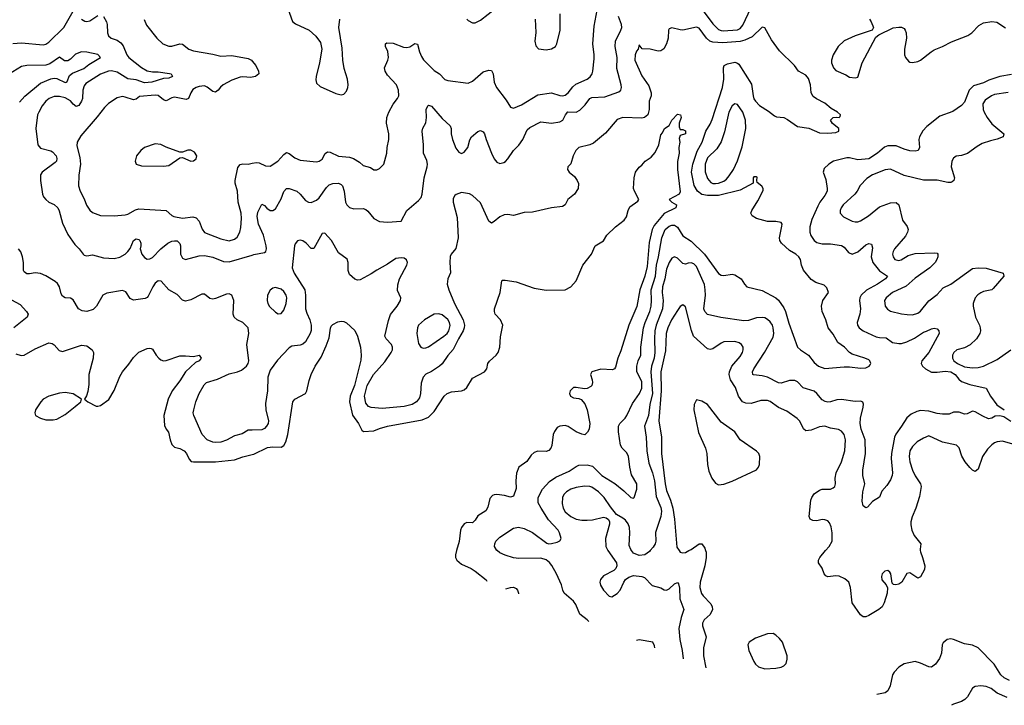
# Model space of a CAD drawing. Header units: inches. Extents: x 1649636 to 1815363, y 506543 to 641975.
# Tile 468 of 656: x 1768298 to 1775502, y 518868 to 523886. Entities that reach past the tile are written whole.
import ezdxf

# ---------------------------------------------------------------- set-up
doc = ezdxf.new("R2010")
doc.units = ezdxf.units.IN
doc.header["$MEASUREMENT"] = 0
for name, color, linetype in [('B7562', 7, 'Continuous'), ('B7571', 7, 'Continuous'), ('B7572', 7, 'Continuous')]:
    doc.layers.add(name, color=color, linetype=linetype)

msp = doc.modelspace()

# ---------------------------------------------------------------- linework, layer by layer
at = {"layer": 'B7562', "color": 5}
for points, elevation in [([(1768248.8, 523711.2), (1768310, 523717.6), (1768470, 523701.2), (1768490, 523706.4), (1768510, 523720.7), (1768620.2, 523830), (1768690, 523947.7)], 460), ([(1768910.1, 523910.1), (1768933.3, 523870), (1768938.3, 523850), (1768939.7, 523790), (1768947, 523767), (1768968.2, 523750), (1769010, 523737.1), (1769037, 523717), (1769054.3, 523694.3), (1769082.7, 523630), (1769097.5, 523610), (1769190, 523535.8), (1769230, 523512.5), (1769270, 523504.4), (1769310, 523505.5), (1769393.2, 523493.2), (1769405.5, 523490), (1769416.4, 523470), (1769390, 523458.2), (1769350, 523456.1), (1769264.4, 523430), (1769210, 523425.1), (1769150, 523445.4), (1769090, 523453), (1769010, 523501.5), (1768970, 523511.4), (1768948.2, 523510), (1768890, 523486.6), (1768781.5, 523418.5), (1768770, 523402.9), (1768759.3, 523370), (1768758.3, 523310), (1768750.9, 523289.1), (1768730, 523257.6), (1768710, 523250.9), (1768690, 523267.4), (1768670, 523292.7), (1768630, 523314.6), (1768590, 523323.1), (1768550, 523323.1), (1768513, 523310), (1768488.8, 523290), (1768463.1, 523256.9), (1768438, 523210), (1768428.8, 523188.8), (1768415.3, 523090), (1768431.4, 522970), (1768450, 522945.2), (1768525.5, 522925.5), (1768538.5, 522918.5), (1768563.5, 522890), (1768570.2, 522870), (1768566.2, 522850), (1768558.5, 522841.5), (1768461.7, 522770), (1768450.3, 522750), (1768448.9, 522710), (1768463.7, 522610), (1768472, 522590), (1768488.2, 522570), (1768511.9, 522551.9), (1768550, 522533.6), (1768575.8, 522510), (1768587.1, 522487.1), (1768610, 522396.3), (1768650, 522314), (1768700.3, 522240.3), (1768734, 522210), (1768762.8, 522170), (1768770, 522162.8), (1768790, 522157.3), (1768830, 522166), (1768910, 522143.7), (1768990, 522139.5), (1769030, 522147.8), (1769070, 522169), (1769089.7, 522190), (1769107.3, 522212.7), (1769130, 522270.4), (1769150, 522283.1), (1769170, 522276.4), (1769175.8, 522270), (1769184.4, 522250), (1769184.9, 522230), (1769179.1, 522210), (1769192.4, 522170), (1769210, 522146), (1769230, 522133.7), (1769250, 522135.3), (1769270, 522146.2), (1769330, 522209.3), (1769381, 522250), (1769410, 522264.3), (1769430, 522268.4), (1769450, 522266.7), (1769469.3, 522249.3), (1769475.4, 522230), (1769475.2, 522170), (1769490, 522141.7), (1769510, 522130.3), (1769610, 522157.1), (1769650, 522160.8), (1769710, 522148.7), (1769790, 522115.4), (1769830, 522114), (1770000, 522163.6)], 460), ([(1768750.7, 523890.7), (1768774.3, 523874.3), (1768790, 523872.7), (1768810, 523877.6), (1768870, 523916.1)], 460), ([(1769207.7, 523887.7), (1769226.6, 523846.6), (1769301.6, 523750), (1769345.5, 523710), (1769390, 523692.7), (1769410, 523692.7), (1769470.2, 523710.2), (1769490, 523706.5), (1769535.8, 523670), (1769570, 523657.7), (1769710, 523633.8), (1769770, 523618.6), (1769850, 523624.7), (1769970, 523603.2), (1769994.6, 523590), (1770000, 523582.8)], 480), ([(1768296.5, 523283.5), (1768334.5, 523325.5), (1768450, 523421.9), (1768525.5, 523454.5), (1768550, 523458.5), (1768570, 523455), (1768630, 523427.5), (1768638.4, 523430), (1768645.3, 523434.7), (1768663, 523477), (1768683.9, 523496.1), (1768767.1, 523530), (1768802.7, 523557.3), (1768888.4, 523610), (1768868.9, 523631.1), (1768790, 523648.9), (1768750, 523651), (1768705.6, 523634.4), (1768670, 523598.3), (1768650, 523584.5), (1768624.5, 523584.5), (1768590, 523612.4), (1768517.3, 523562.7), (1768490, 523552.3), (1768350, 523550.7), (1768310, 523543.3), (1768150, 523446.2)], 440), ([(1770000, 523464.9), (1769990, 523462.5), (1769930, 523467.2), (1769910, 523464.7), (1769850, 523444.7), (1769787.6, 523410), (1769766.8, 523393.2), (1769750, 523369.7), (1769730, 523356.4), (1769710, 523361.6), (1769670, 523393.6), (1769650, 523402.5), (1769610, 523397.8), (1769588.7, 523390), (1769565.6, 523374.4), (1769549.4, 523350), (1769533.6, 523310), (1769516.7, 523303.3), (1769430, 523319.9), (1769410, 523314.9), (1769370, 523293.5), (1769350, 523298.7), (1769312, 523332), (1769290, 523335), (1769175.2, 523324.8), (1769150, 523305), (1769130, 523299.1), (1769070, 523320.3), (1769050, 523323.1), (1769010, 523313.7), (1768948.1, 523271.9), (1768917.3, 523242.7), (1768865.8, 523174.2), (1768745, 523035), (1768718, 522990), (1768717, 522963), (1768736.7, 522876.7), (1768741.6, 522830), (1768731.4, 522748.6), (1768728.9, 522670), (1768740.8, 522630), (1768770, 522574.9), (1768787.6, 522527.6), (1768810, 522491.8), (1768830, 522475.3), (1768890, 522452.4), (1768990, 522450.3), (1769070, 522457), (1769090, 522462.6), (1769146.2, 522493.8), (1769170, 522501.1), (1769370, 522490.2), (1769410, 522452.7), (1769425.5, 522445.5), (1769490, 522432.4), (1769564.1, 522444.1), (1769590, 522436.9), (1769610, 522411.8), (1769632.3, 522352.3), (1769650, 522329.2), (1769770, 522281.7), (1769830, 522268.5), (1769870, 522279.2), (1769890, 522294.6), (1769909, 522330), (1769915.6, 522364.4), (1769920.9, 522430), (1769918.9, 522470), (1769896.1, 522550), (1769892, 522632), (1769874.4, 522690), (1769873.2, 522710), (1769895, 522805), (1769910, 522827.2), (1769930, 522831.5), (1769970, 522829.1), (1770000, 522835.3)], 480), ([(1770000, 520882.8), (1769970, 520882), (1769925.2, 520854.8), (1769870, 520841), (1769810, 520809.4), (1769770, 520794.8), (1769730, 520790.9), (1769710, 520793.7), (1769670, 520811.7), (1769633.1, 520850), (1769572.1, 520990), (1769568.1, 521010), (1769572, 521030), (1769587.6, 521090), (1769610.7, 521149.3), (1769646.8, 521213.2), (1769664.9, 521230), (1769745.6, 521254.4), (1769830, 521294.8), (1769891.4, 521308.6), (1769920, 521320), (1769958, 521350), (1769970.4, 521370), (1769974.4, 521390), (1769960.2, 521510), (1769974.4, 521590), (1769970.5, 521630), (1769930.7, 521670), (1769889.1, 521689.1), (1769867.2, 521710), (1769860.9, 521730), (1769863.6, 521830), (1769851.1, 521871.1), (1769830, 521880.3), (1769810, 521877.8), (1769730, 521844.6), (1769710, 521840.4), (1769690, 521845.5), (1769650, 521878), (1769630, 521877.1), (1769550, 521834.9), (1769510, 521824.9), (1769490, 521833.4), (1769450, 521874.9), (1769389.3, 521909.3), (1769333.6, 521973.6), (1769310, 521974.9), (1769290, 521958.7), (1769271, 521930), (1769237.7, 521862.3), (1769230, 521852.2), (1769214.8, 521845.2), (1769130, 521834.4), (1769106.5, 521846.5), (1769075.3, 521895.3), (1769050, 521903.1), (1768935.8, 521884.2), (1768906.9, 521870), (1768860.8, 521790), (1768834.9, 521765.1), (1768790, 521749.3), (1768755.3, 521755.3), (1768728.5, 521770), (1768690, 521836.4), (1768670, 521847), (1768630, 521850.4), (1768610, 521862), (1768600.2, 521880.2), (1768590.2, 521930.2), (1768575, 521955), (1768557, 521970), (1768490, 522012.3), (1768450, 522029.1), (1768410, 522032.9), (1768370, 522025.5), (1768350, 522026.7), (1768330, 522040.7), (1768324.9, 522050), (1768324.6, 522110), (1768318.5, 522150), (1768306.5, 522186.5), (1768288.4, 522208.4)], 440), ([(1768145.1, 521885.1), (1768300.9, 521800.9), (1768348, 521750), (1768359.3, 521730), (1768352.2, 521710), (1768253.7, 521630)], 420), ([(1768270, 521440.4), (1768307.4, 521427.4), (1768330, 521431.7), (1768410, 521476.2), (1768510, 521520.4), (1768536.4, 521516.4), (1768550, 521506.8), (1768585.5, 521465.5), (1768610, 521457.1), (1768750, 521504.9), (1768790, 521499.3), (1768827.7, 521470), (1768837.6, 521450), (1768835.6, 521410), (1768804.4, 521290), (1768804.2, 521215.8), (1768795.3, 521164.7), (1768785.8, 521134.2), (1768771.3, 521110), (1768796, 521090), (1768858, 521058), (1768870, 521056.5), (1768890, 521063.6), (1768950, 521106.7), (1768990, 521171.8), (1769030, 521274.4), (1769050, 521308.5), (1769096.1, 521363.9), (1769130, 521414.9), (1769170, 521452), (1769230, 521479.3), (1769250, 521483), (1769259.9, 521479.9), (1769270, 521474.8), (1769296.4, 521430), (1769314.9, 521410), (1769330, 521397.6), (1769350, 521390.3), (1769370, 521391.8), (1769470, 521424.9), (1769510, 521427.2), (1769570, 521422), (1769612, 521430), (1769626, 521410), (1769610.7, 521390), (1769583.1, 521376.9), (1769510, 521308.4), (1769470, 521244), (1769413.6, 521170), (1769385.2, 521110), (1769353.2, 520990), (1769356.3, 520916.3), (1769368.4, 520890), (1769387.2, 520867.2), (1769397.6, 520810), (1769410, 520777.3), (1769430, 520757.6), (1769470, 520747.2), (1769501.6, 520730), (1769518.7, 520710), (1769537.1, 520670), (1769553.5, 520653.5), (1769570.3, 520650.3), (1769730, 520651), (1769870, 520665.4), (1769930, 520686.5), (1770000, 520703.2)], 420)]:
    msp.add_lwpolyline(points, dxfattribs=dict(at, elevation=elevation))
for points, elevation in [([(1769290, 522978.2), (1769210.5, 522950), (1769183.1, 522930), (1769153.4, 522890), (1769142, 522850), (1769150, 522828.2), (1769190, 522816.5), (1769350, 522813.2), (1769390, 522819.7), (1769470, 522876), (1769490, 522878.8), (1769550, 522850.4), (1769570, 522854.4), (1769590, 522868.4), (1769592.8, 522890), (1769575.9, 522915.9), (1769550, 522931.3), (1769528.6, 522931.4), (1769490, 522917.2), (1769470, 522916), (1769370, 522953.3), (1769330, 522972.8)], 520), ([(1768630, 521157.5), (1768590, 521153.7), (1768510, 521131.8), (1768470.3, 521110), (1768451.3, 521090), (1768414.6, 521030), (1768407.6, 521010), (1768413.4, 520990), (1768450.8, 520970), (1768490, 520957.4), (1768543, 520957), (1768570, 520962.4), (1768630, 520996.4), (1768704.6, 521055.4), (1768744, 521090), (1768749, 521110), (1768688, 521148)], 420)]:
    msp.add_lwpolyline(points, close=True, dxfattribs=dict(at, elevation=elevation))
at = {"layer": 'B7571', "color": 5}
for points, elevation in [([(1771493.8, 520000), (1771485.5, 519970), (1771485.9, 519950), (1771495.6, 519930), (1771530, 519901.4), (1771601.6, 519870), (1771630, 519850.3), (1771710, 519785.4), (1771716, 519776.6)], 420), ([(1772461.8, 519481.2), (1772450, 519493.6), (1772396.1, 519536.1), (1772366.4, 519606.4), (1772350.3, 519630), (1772281.6, 519690), (1772271.9, 519710), (1772262, 519750), (1772224.6, 519830), (1772192.5, 519892.5), (1772174.2, 519914.2), (1772150, 519931.7), (1772110, 519944.4), (1771950, 519942.8), (1771910, 519947.8), (1771850, 519966.2), (1771810, 519983.6), (1771790.4, 520000)], 440), ([(1772601.4, 520000), (1772664, 519910), (1772667.3, 519890), (1772658.8, 519870), (1772645.2, 519854.8), (1772570, 519815.1), (1772548.4, 519790), (1772543.8, 519770), (1772548.6, 519748.6), (1772570, 519710.8), (1772610, 519666.8), (1772630, 519662), (1772670, 519686), (1772691.8, 519710), (1772718, 519770), (1772731.5, 519788.5), (1772754, 519806), (1772790, 519817.3), (1772850, 519810.7), (1772870, 519803), (1772925.3, 519745.3), (1772988.8, 519728.8), (1773013.7, 519713.7), (1773030, 519711.8), (1773050, 519721.5), (1773090, 519757.4), (1773110, 519768), (1773118, 519758), (1773124.6, 519724.6), (1773128.6, 519648.6), (1773156.9, 519570), (1773137.6, 519510), (1773119.8, 519430), (1773127.2, 519350), (1773145.4, 519270), (1773153.4, 519207.2)], 460), ([(1772911.1, 520000), (1772905.9, 519994.1), (1772871.4, 519968.6), (1772830, 519965.4), (1772790, 519982), (1772775.4, 520000)], 460), ([(1773123.1, 520000), (1773129.5, 519989.5), (1773150, 519983.2), (1773170, 519987.5), (1773193, 520000)], 480), ([(1773316.4, 520000), (1773319.8, 519990), (1773320.6, 519950), (1773310.1, 519890), (1773276.8, 519770), (1773274, 519730), (1773287.4, 519687.4), (1773298.4, 519670), (1773354.4, 519610), (1773364.6, 519590), (1773366.8, 519570), (1773350, 519532.5), (1773305.8, 519494.2), (1773294.3, 519470), (1773294.6, 519450), (1773320.5, 519370), (1773302.2, 519290), (1773301.7, 519230), (1773318.5, 519141.8)], 480), ([(1774887.2, 520000), (1774888.3, 519991.7), (1774904.6, 519950), (1774920.2, 519890), (1774917.8, 519862.2), (1774890, 519809.4), (1774870, 519799.6), (1774810, 519837.6), (1774790, 519832.7), (1774751.3, 519768.7), (1774730, 519755.6), (1774709.6, 519749.6), (1774692.1, 519752.1), (1774681.6, 519761.6), (1774671.3, 519830), (1774663.8, 519843.8), (1774650, 519854), (1774628.5, 519850), (1774608, 519830), (1774602.8, 519810), (1774606.5, 519786.5), (1774637.3, 519750), (1774648.2, 519728.2), (1774644.9, 519690), (1774622.9, 519617.1), (1774607.7, 519590), (1774584, 519570), (1774510, 519524.5), (1774490, 519516.2), (1774470, 519514.5), (1774450, 519529.4), (1774390, 519617.2), (1774375.8, 519730), (1774364.5, 519770), (1774334.9, 519794.9), (1774294, 519814), (1774270, 519816.9), (1774210, 519809.6), (1774196.3, 519816.3), (1774184.7, 519830), (1774170, 519872.7), (1774142.9, 519910), (1774141.6, 519930), (1774151.5, 519950), (1774194.5, 520000)], 480), ([(1771855.7, 519721.3), (1771890, 519730.3), (1771911.7, 519731.7), (1771930, 519724), (1771940.5, 519710), (1771946.4, 519690), (1771946.8, 519685.2)], 420), ([(1772945.7, 519289.5), (1772943.8, 519303.8), (1772930.8, 519330), (1772830, 519348.2), (1772811.5, 519342.7)], 440), ([(1775539.5, 519050), (1775501.1, 519070), (1775478, 519090), (1775428.2, 519168.2), (1775310, 519288.7), (1775270, 519308.9), (1775210, 519318.5), (1775130, 519350.8), (1775110, 519353.5), (1775084, 519350), (1775055.4, 519324.6), (1775047.2, 519310), (1775041.7, 519250), (1775027.6, 519210), (1774999.5, 519170), (1774970, 519148.2), (1774950, 519149.7), (1774890, 519176.4), (1774850, 519188), (1774770, 519171.2), (1774730, 519147.3), (1774696.4, 519110), (1774684.6, 519090), (1774667.6, 519010), (1774650, 518974), (1774630, 518960.5), (1774570, 518946.6), (1774569.1, 518946.2)], 520), ([(1775524.3, 518924.3), (1775450, 518956.8), (1775405.1, 518990), (1775370, 519006), (1775330.3, 519009.7), (1775290, 519006.3), (1775270, 518993.6), (1775234, 518930), (1775212.2, 518910), (1775190, 518895.4), (1775130, 518876.3), (1775115.3, 518868.1)], 540)]:
    msp.add_lwpolyline(points, dxfattribs=dict(at, elevation=elevation))
at = {"layer": 'B7571', "color": 5, "elevation": 520}
msp.add_lwpolyline([(1773810, 519393.3), (1773770, 519392.3), (1773681, 519359), (1773636.4, 519330), (1773625.7, 519310), (1773633.7, 519270), (1773670, 519187.7), (1773681.3, 519170), (1773703.8, 519150), (1773750, 519135.6), (1773830, 519140.2), (1773870, 519147.2), (1773890, 519156.5), (1773905.5, 519174.5), (1773914.1, 519205.9), (1773912.5, 519230), (1773878.4, 519330), (1773857.4, 519357.4), (1773830, 519382)], close=True, dxfattribs=at)
at = {"layer": 'B7572', "color": 5}
for points, elevation in [([(1770250, 523995.5), (1770293.8, 523873.8), (1770315.3, 523855.3), (1770417, 523810), (1770465.4, 523765.4), (1770499.3, 523719.3), (1770509.2, 523670), (1770492.6, 523570), (1770466.2, 523470), (1770465, 523445), (1770470, 523422), (1770496.4, 523396.4), (1770610, 523346), (1770650, 523335.8), (1770670, 523340.9), (1770690, 523363.1), (1770699.8, 523390), (1770701.2, 523410), (1770697.2, 523450), (1770671.9, 523530), (1770662.2, 523590), (1770657.5, 523677.5), (1770633.6, 523830), (1770639.8, 523890)], 520), ([(1770000, 522835.3), (1770030, 522841.5), (1770050, 522838.3), (1770096.3, 522816.3), (1770130, 522814.6), (1770186.6, 522850), (1770230, 522898.7), (1770250, 522913.1), (1770270, 522907.4), (1770310, 522875.3), (1770350, 522856.9), (1770470, 522844.7), (1770490, 522850.2), (1770510, 522866), (1770533.9, 522906.1), (1770550, 522919), (1770570, 522916.5), (1770630, 522886.7), (1770710, 522879.7), (1770740.5, 522870), (1770783.9, 522843.9), (1770810, 522819.1), (1770865.1, 522805.1), (1770890, 522787.7), (1770910, 522786.4), (1770930, 522796.4), (1770962, 522830), (1770984.7, 522910), (1770986.6, 522950), (1770999.7, 523010), (1770998, 523050), (1770982, 523130), (1770985.3, 523170), (1770999.8, 523210), (1771030, 523268.2), (1771062.9, 523310), (1771072.4, 523330), (1771068.5, 523371.5), (1771055.4, 523410), (1770990, 523480.4), (1770970.8, 523510), (1770967.3, 523532.7), (1770991.7, 523590), (1770995.9, 523610), (1770992.4, 523652.4), (1770974.7, 523690), (1770975.1, 523710), (1770984.1, 523715.9), (1771030, 523714), (1771105.3, 523685.3), (1771130, 523682.8), (1771153, 523687), (1771190, 523711.6), (1771207.7, 523707.7), (1771222.8, 523650), (1771236.7, 523616.7), (1771252.7, 523592.7), (1771330, 523513.7), (1771368.8, 523488.8), (1771409, 523449), (1771430, 523440.3), (1771578.9, 523421.1), (1771610, 523436), (1771690, 523503.7), (1771730, 523518), (1771750, 523514.4), (1771763.1, 523490), (1771770.2, 523430), (1771787.3, 523390), (1771857.7, 523297.7), (1771890, 523245.7), (1771910, 523238), (1771970, 523264.1), (1772090, 523335.2), (1772190, 523352), (1772250, 523332.5), (1772270, 523329.5), (1772290, 523335), (1772311.9, 523350), (1772345.8, 523394.2), (1772366.6, 523413.4), (1772449, 523451), (1772472.7, 523467.3), (1772486.9, 523490), (1772491.6, 523508.4), (1772501.2, 523598.8), (1772502, 523630), (1772492.2, 523710), (1772502.3, 523837.7), (1772524.1, 523955.9)], 480), ([(1770000, 522163.6), (1770010, 522166.5), (1770090, 522181.6), (1770098.4, 522190), (1770104.2, 522210), (1770101.7, 522230), (1770081.3, 522310), (1770044.3, 522390), (1770034.7, 522445.3), (1770041.3, 522478.7), (1770070, 522536.3), (1770090, 522525.5), (1770106.2, 522506.2), (1770130, 522488.9), (1770150, 522490.3), (1770170, 522502.4), (1770210, 522575.8), (1770230.7, 522629.3), (1770250, 522651.8), (1770270, 522651.6), (1770325.5, 522630), (1770350.4, 522610), (1770390, 522563), (1770410, 522550.4), (1770430, 522548.7), (1770470, 522565.8), (1770490, 522581.3), (1770542.2, 522657.8), (1770562.4, 522677.6), (1770590, 522688.1), (1770630, 522689.2), (1770650, 522680.8), (1770659.2, 522670), (1770671.8, 522630), (1770682.8, 522550), (1770691.4, 522531.4), (1770710, 522512.7), (1770742.9, 522502.9), (1770810, 522503.7), (1770830, 522496.4), (1770844.9, 522484.9), (1770890, 522430.6), (1770930, 522408.7), (1770990, 522403.8), (1771089.4, 522410.6), (1771130, 522490.7), (1771216.8, 522563.2), (1771234.5, 522585.5), (1771243, 522610), (1771257.3, 522730), (1771279.8, 522810), (1771280.6, 522830), (1771275.9, 522855.9), (1771251.8, 522910), (1771251.9, 522970), (1771242.7, 523070), (1771247.9, 523092.1), (1771269.7, 523130.3), (1771274.3, 523170), (1771271.5, 523230), (1771283.5, 523256.5), (1771290, 523260.5), (1771310, 523252.4), (1771390, 523163.7), (1771447.7, 523110), (1771454, 523090), (1771454.9, 523050), (1771463.8, 523010), (1771490, 522947), (1771510, 522916.4), (1771530, 522907), (1771550, 522915.8), (1771576.8, 522950), (1771591.9, 523008.1), (1771604.7, 523030), (1771650, 523068.5), (1771670, 523074.4), (1771690, 523064.9), (1771699.5, 523050), (1771710.3, 523010), (1771748.9, 522910), (1771770, 522867.7), (1771790, 522843.8), (1771810, 522834.9), (1771839.4, 522840.6), (1771852.2, 522847.8), (1771870, 522867.7), (1771910.7, 522929.3), (1771951.1, 522968.9), (1771978.2, 523010), (1772010, 523079.3), (1772030, 523097.6), (1772110, 523138.9), (1772190, 523129.2), (1772250, 523139.7), (1772270.9, 523150), (1772291.8, 523190), (1772309.3, 523210.7), (1772369.9, 523210.1), (1772397, 523223), (1772436.2, 523263.8), (1772470, 523308.7), (1772483.6, 523316.4), (1772578.9, 523321.1), (1772680.8, 523359.2), (1772697, 523370), (1772702.4, 523390), (1772699.7, 523410), (1772667.4, 523530), (1772669.8, 523610), (1772653.9, 523690), (1772657.3, 523730), (1772697.3, 523810), (1772702.9, 523830), (1772702.4, 523850), (1772679.9, 523910)], 460), ([(1771570.3, 523890), (1771579.6, 523879.6), (1771610, 523862.2), (1771630, 523862.2), (1771670, 523883.9), (1771780.9, 523970)], 520), ([(1772070.2, 523890), (1772073.6, 523793.6), (1772067.5, 523730), (1772074.1, 523694.1), (1772093.4, 523673.4), (1772150, 523665.3), (1772190, 523672.6), (1772218.2, 523690), (1772228.9, 523710), (1772253.6, 523810), (1772252.9, 523930)], 520), ([(1773299.8, 523950), (1773370, 523855.9), (1773410, 523815), (1773430, 523806.3), (1773445.5, 523805.5), (1773550, 523812.7), (1773570, 523822.7), (1773590, 523846), (1773648.5, 523970)], 460), ([(1774514.9, 523890), (1774528.4, 523870), (1774545.5, 523830), (1774536, 523810), (1774410, 523769.1), (1774330, 523732.1), (1774285.4, 523690), (1774249.3, 523630), (1774238.9, 523590), (1774238.7, 523570), (1774253.5, 523533.5), (1774270, 523514), (1774342.8, 523482.8), (1774370, 523464.7), (1774410, 523461), (1774430, 523466), (1774462.2, 523570), (1774561.5, 523758.5), (1774584.4, 523775.6), (1774690, 523826.4), (1774730, 523832.7), (1774750.4, 523830.4), (1774770, 523821), (1774777.3, 523810), (1774784.9, 523790), (1774786, 523750), (1774772.4, 523670), (1774773, 523630), (1774779.1, 523610), (1774801.7, 523581.7), (1774810, 523575.5), (1774830, 523573.7), (1774870, 523581.3), (1774890, 523590.3), (1774967.8, 523652.2), (1774990, 523665), (1775050, 523689.2), (1775116.8, 523723.2), (1775236.2, 523770), (1775265.6, 523790), (1775316.2, 523843.8), (1775350, 523863.8), (1775410, 523873.4), (1775448.3, 523868.3), (1775510, 523826.8)], 460), ([(1771790.4, 520000), (1771790, 520000.3), (1771772.9, 520030), (1771775.3, 520050), (1771782.8, 520070), (1771810, 520098.8), (1771910, 520165.4), (1771946.9, 520173.1), (1771990, 520162), (1772050, 520132.8), (1772154, 520054), (1772170, 520049.7), (1772190, 520052), (1772230, 520061.5), (1772249.1, 520070.9), (1772259.5, 520090), (1772248.1, 520130), (1772236.9, 520150), (1772166, 520226), (1772112.6, 520310), (1772092.4, 520350), (1772091.8, 520390), (1772124.1, 520450), (1772174.2, 520505.8), (1772221.4, 520538.6), (1772318.5, 520581.5), (1772370, 520616.1), (1772390, 520624.6), (1772450, 520628.4), (1772490, 520617.3), (1772556.5, 520550), (1772652.1, 520492.1), (1772718.3, 520438.3), (1772770, 520388.3), (1772790, 520385.1), (1772794.9, 520390), (1772813.4, 520450), (1772812.2, 520490), (1772775.3, 520555.3), (1772762.3, 520610), (1772752.5, 520692.5), (1772737.3, 520717.3), (1772704.9, 520750), (1772693.1, 520773.1), (1772678.2, 520870), (1772680.2, 520910), (1772690, 520931.5), (1772727.2, 520970), (1772740.3, 520990), (1772782.7, 521077.3), (1772834, 521150), (1772849, 521190), (1772850, 521238), (1772814.4, 521310), (1772813.5, 521350), (1772824.1, 521390), (1772841.9, 521430), (1772843.9, 521490), (1772861.9, 521630), (1772873.4, 521670), (1772907.5, 521750), (1772918.1, 521790), (1772921.6, 521830), (1772918.3, 521910), (1772950.1, 522009.9), (1772957.2, 522090), (1772972.3, 522150), (1772995.4, 522290), (1773021.1, 522350), (1773050, 522375.7), (1773070, 522383), (1773090, 522382.4), (1773110, 522367), (1773150, 522303.5), (1773210, 522264.6), (1773309.2, 522169.2), (1773410, 522028.2), (1773430, 522015.8), (1773450, 522014.3), (1773510, 522023.6), (1773530, 522019.6), (1773577, 521990), (1773600.9, 521950), (1773619.3, 521930), (1773730, 521903.8), (1773830, 521849.9), (1773850, 521833.2), (1773890, 521777.1), (1773902.4, 521750), (1773925.4, 521665.4), (1773989.3, 521489.3), (1774009.8, 521469.8), (1774069.7, 521430), (1774110, 521378), (1774142.4, 521350), (1774190, 521332.6), (1774330, 521345.1), (1774370, 521345.1), (1774450, 521335.6), (1774490, 521338.7), (1774514, 521350), (1774519.9, 521360.1), (1774524.9, 521370), (1774518, 521390), (1774510, 521395.8), (1774482.8, 521410), (1774390, 521438), (1774369.2, 521449.2), (1774333.7, 521490), (1774284.8, 521524.8), (1774250, 521584.9), (1774213.8, 521630), (1774195.5, 521690), (1774169.2, 521750), (1774163.5, 521790), (1774175, 521830), (1774216, 521890), (1774203.4, 521923.4), (1774183.7, 521943.7), (1774122, 521962), (1774090, 521983.9), (1774033.2, 522053.2), (1774018.8, 522090), (1774011.6, 522130), (1773999.5, 522150), (1773977.1, 522170), (1773930, 522197.3), (1773872.9, 522250), (1773860.3, 522270), (1773858, 522290), (1773874.7, 522374.7), (1773875.8, 522390), (1773870, 522400.7), (1773830.3, 522410.3), (1773769.7, 522410.3), (1773690, 522431.6), (1773656.4, 522450), (1773647.9, 522470), (1773654.3, 522490), (1773699.6, 522560.4), (1773737, 522637), (1773738.7, 522650), (1773729, 522669), (1773694, 522694), (1773690.7, 522710), (1773694, 522734), (1773690, 522737.3), (1773670, 522735.5), (1773663.7, 522730), (1773664, 522690), (1773570, 522638), (1773410, 522599.8), (1773330, 522599.4), (1773290, 522607.9), (1773257.7, 522630), (1773233, 522673), (1773213.6, 522770), (1773223.1, 522830), (1773255.1, 522924.9), (1773292.6, 522990), (1773319.3, 523070), (1773350, 523120.4), (1773364.2, 523155.8), (1773441.1, 523390), (1773448.8, 523450), (1773446.4, 523533.6), (1773453.4, 523550), (1773476.6, 523563.4), (1773530, 523574.6), (1773550, 523568.9), (1773559.8, 523559.8), (1773653.5, 523413.5), (1773664.3, 523330), (1773670, 523308), (1773680.8, 523290), (1773710, 523259.1), (1773776.6, 523216.6), (1773821.7, 523181.7), (1773835.9, 523175.9), (1773890, 523169.6), (1773916.6, 523156.6), (1773990, 523105.6), (1774071.4, 523091.4), (1774150, 523057.2), (1774210, 523055.3), (1774270, 523061.2), (1774292, 523070), (1774291.3, 523090), (1774246, 523126), (1774231, 523150), (1774250.7, 523169.3), (1774272.9, 523172.9), (1774294, 523170), (1774302, 523178), (1774302.8, 523190), (1774282.8, 523210), (1774235.5, 523235.5), (1774190, 523274.9), (1774127, 523307), (1774104.3, 523324.3), (1774088.5, 523350), (1774084.9, 523410), (1774070, 523454.8), (1774050, 523479.1), (1773997.3, 523510), (1773968, 523550), (1773857.4, 523657.4), (1773799.2, 523739.2), (1773750, 523826.8), (1773730, 523830.7), (1773658, 523762), (1773604.8, 523735.2), (1773570, 523726), (1773443.3, 523716.7), (1773370, 523720.8), (1773348.4, 523728.4), (1773323.5, 523750), (1773270, 523824.2), (1773250.8, 523830.8), (1773150, 523810.8), (1773130, 523811.5), (1773070, 523827.6), (1773050, 523818.9), (1773045.4, 523810), (1773042.2, 523750), (1773030.9, 523709.1), (1773010, 523673.4), (1772990, 523657.2), (1772970, 523655.9), (1772910, 523671.3), (1772853.4, 523673.4), (1772830, 523702), (1772822.7, 523670), (1772810, 523654.8), (1772800.4, 523630), (1772799.8, 523590), (1772850, 523476.3), (1772901.3, 523401.3), (1772919.1, 523350), (1772917.2, 523330), (1772902.8, 523290), (1772903.5, 523230), (1772893.5, 523190), (1772870, 523170.3), (1772850, 523164.4), (1772710, 523169.2), (1772670, 523156.9), (1772583.1, 523056.9), (1772496.3, 522983.7), (1772469.7, 522970.3), (1772390, 522950.3), (1772367, 522930), (1772346.6, 522890), (1772330, 522831.3), (1772309.3, 522810), (1772306, 522790), (1772318, 522770), (1772357.5, 522737.5), (1772378, 522710), (1772387, 522687), (1772383.5, 522650), (1772358.2, 522610), (1772309.5, 522570), (1772288.2, 522531.8), (1772270, 522518.4), (1772190, 522510.3), (1772050, 522477.3), (1771990, 522474.9), (1771910, 522453.7), (1771870, 522459.5), (1771842.3, 522457.7), (1771810, 522443.1), (1771770, 522408.2), (1771750, 522397.1), (1771730, 522410.5), (1771670, 522546.7), (1771610, 522600.5), (1771590, 522610.6), (1771530, 522620.5), (1771492, 522608), (1771481.6, 522598.4), (1771470, 522578), (1771468.4, 522551.6), (1771499.1, 522439.1), (1771505.7, 522290), (1771488.7, 522211.3), (1771455.1, 522170), (1771447.8, 522152.2), (1771444.8, 522110), (1771450, 522034), (1771429.7, 521990.3), (1771425.7, 521950), (1771437.2, 521910), (1771479.9, 521810), (1771542.6, 521690), (1771551.3, 521650), (1771549.9, 521630), (1771543.2, 521610), (1771507.5, 521550), (1771470, 521471.8), (1771430, 521428.4), (1771390, 521368.5), (1771370.6, 521349.4), (1771310, 521310.2), (1771269.3, 521290.7), (1771250.8, 521270), (1771235, 521225), (1771230.5, 521150), (1771222.1, 521117.9), (1771201.6, 521090), (1771170, 521070.1), (1771110, 521054.3), (1770950, 521040.5), (1770870, 521046.8), (1770850, 521056.3), (1770830, 521080.3), (1770820.1, 521130), (1770841.2, 521210), (1770885.9, 521290), (1770970, 521382.5), (1771016.9, 521450), (1771025, 521470), (1771025.3, 521490), (1771017.4, 521510), (1770980.4, 521550), (1770970.4, 521570.4), (1770996, 521684), (1771011.1, 521728.9), (1771060.3, 521790), (1771084.4, 521830), (1771086, 521850), (1771063.4, 521903.4), (1771065.3, 521945.3), (1771076.9, 521990), (1771130.3, 522090), (1771136.4, 522110), (1771128.5, 522128.5), (1771110, 522140.4), (1771090, 522143.7), (1771050, 522137.4), (1770990, 522096.1), (1770910, 522053.6), (1770870, 522025.4), (1770790, 521982.6), (1770770, 521979.5), (1770750, 521986.7), (1770710, 522020.4), (1770700.2, 522050), (1770700.2, 522110), (1770694, 522134), (1770630, 522178.7), (1770578.5, 522270), (1770530, 522324.9), (1770510, 522322.4), (1770450, 522210.6), (1770430, 522212.7), (1770394, 522250), (1770370, 522266.7), (1770350, 522272.4), (1770330, 522267.3), (1770313.1, 522246.9), (1770308.2, 522231.8), (1770291.7, 522070), (1770306, 522030), (1770383.7, 521910), (1770389.3, 521870), (1770389.9, 521769.9), (1770398.1, 521738.1), (1770421.6, 521690), (1770431.7, 521650), (1770430, 521611), (1770422.6, 521590), (1770390, 521528.7), (1770370, 521510.3), (1770350, 521503.6), (1770290, 521495.8), (1770270, 521484.6), (1770184.5, 521395.5), (1770130, 521321.6), (1770112.8, 521270), (1770109.9, 521170.1), (1770097.5, 521077.5), (1770098.3, 521030), (1770117.3, 520950), (1770115.3, 520930), (1770104.8, 520910), (1770090, 520895.2), (1770070, 520884.6), (1770000, 520882.8)], 440), ([(1770000, 523582.8), (1770024.7, 523550), (1770044.2, 523510), (1770046.4, 523490), (1770022, 523470), (1770000, 523464.9)], 480), ([(1775556, 523484), (1775470, 523470.8), (1775390, 523444.3), (1775350, 523425.2), (1775277, 523403), (1775244.6, 523370), (1775210, 523282.9), (1775190, 523257.4), (1775126.5, 523213.5), (1775030, 523180.6), (1774936.2, 523103.8), (1774906.3, 523073.7), (1774880.6, 523030), (1774875.8, 523010), (1774882.6, 522950), (1774872.3, 522927.7), (1774850, 522923.8), (1774810, 522926.8), (1774770, 522937.8), (1774710, 522962.9), (1774650, 522962.6), (1774626.7, 522953.3), (1774575.3, 522910), (1774510, 522867.5), (1774430, 522860.2), (1774370, 522874.7), (1774350, 522875), (1774252.7, 522850), (1774218.4, 522830), (1774183.9, 522796.1), (1774177.6, 522770), (1774197.5, 522717.5), (1774207.2, 522650), (1774205.7, 522630), (1774190, 522599.6), (1774152.6, 522550), (1774137.6, 522522.4), (1774095, 522425), (1774078.7, 522370), (1774079.8, 522330), (1774086.6, 522306.6), (1774110, 522270.2), (1774130, 522255.6), (1774170, 522245.6), (1774230, 522246), (1774310, 522233.6), (1774330, 522222.3), (1774363.1, 522183.1), (1774390, 522170.2), (1774430, 522186.2), (1774490, 522239), (1774510, 522248.7), (1774530, 522243), (1774537, 522217), (1774528.1, 522150), (1774540.5, 522110), (1774589, 522049), (1774646.7, 522010), (1774633.4, 521990), (1774574, 521950), (1774494.1, 521905.9), (1774454.9, 521870), (1774445.3, 521850), (1774443.1, 521830), (1774450.2, 521770), (1774446.3, 521730), (1774425.5, 521670), (1774427.9, 521650), (1774440.3, 521630), (1774470.4, 521610), (1774564.3, 521564.3), (1774590, 521559), (1774638.4, 521558.4), (1774684.3, 521524.3), (1774730, 521515.4), (1774750, 521516.1), (1774790, 521528.3), (1774844.6, 521555.4), (1774910, 521600.1), (1774933.9, 521606.1), (1774970, 521623.7), (1774990, 521628.5), (1775010, 521623), (1775023, 521610), (1775026.4, 521590), (1774950.1, 521450), (1774899.3, 521390), (1774894, 521370), (1774902.8, 521350), (1774926.4, 521330), (1774970, 521307.6), (1775010, 521306.1), (1775070, 521312.6), (1775110, 521308.2), (1775141.7, 521290), (1775170, 521255.8), (1775190, 521239.3), (1775250, 521217), (1775370.3, 521190.3), (1775400.3, 521130), (1775446.8, 521066.8), (1775502.4, 521030)], 460), ([(1775530, 523354), (1775430, 523339.9), (1775409, 523330), (1775363.2, 523296.8), (1775345.8, 523270), (1775348.1, 523230), (1775355.9, 523210), (1775376.8, 523170), (1775410, 523125), (1775499.5, 523050), (1775493.7, 523030), (1775449.3, 523010.7), (1775400.4, 522999.6), (1775341.1, 522978.9), (1775302.6, 522957.4), (1775232.5, 522907.5), (1775190, 522891.9), (1775150, 522886.4), (1775130, 522873.3), (1775118.9, 522850), (1775113.4, 522810), (1775136.8, 522730), (1775131.8, 522710), (1775119.8, 522700.2), (1775110, 522694.8), (1775090, 522694.6), (1775010, 522711.4), (1774910, 522710.8), (1774770, 522745.6), (1774670, 522791.6), (1774630, 522787.4), (1774538, 522750), (1774496.4, 522723.6), (1774446.6, 522673.4), (1774426.2, 522630), (1774409.2, 522610), (1774322.6, 522530), (1774308.2, 522510), (1774301.5, 522490), (1774302, 522470), (1774324.5, 522444.5), (1774390, 522411.3), (1774410, 522406.2), (1774430, 522407.2), (1774450, 522413.4), (1774509.4, 522450.6), (1774590, 522516.6), (1774670, 522546), (1774710, 522549), (1774731.3, 522530), (1774758.2, 522418.2), (1774792.4, 522372.4), (1774797.8, 522350), (1774793.6, 522330), (1774778.9, 522301.1), (1774698.3, 522210), (1774687.8, 522190), (1774684, 522170), (1774688, 522150), (1774702, 522130), (1774730, 522122.6), (1774747.8, 522127.8), (1774799.3, 522160.7), (1774850, 522174.7), (1774990, 522180.4), (1775010, 522176.3), (1775016.3, 522170), (1775017, 522150), (1775007.6, 522130), (1774995.5, 522110), (1774957.3, 522070), (1774850, 521995.4), (1774785, 521935), (1774684.4, 521890), (1774637.6, 521850), (1774626.5, 521830), (1774629.3, 521790), (1774646.4, 521766.4), (1774670, 521753.8), (1774750, 521733.1), (1774791.8, 521728.2), (1774830, 521725.8), (1774870, 521738.6), (1774890, 521752.9), (1774951.1, 521828.9), (1775010, 521875.4), (1775055.5, 521924.5), (1775110, 521951.1), (1775270, 522064.1), (1775310, 522070.2), (1775370, 522067.3), (1775492.7, 522030), (1775498.4, 522010), (1775421.1, 521918.9), (1775410, 521909.7), (1775350, 521896.5), (1775330, 521887), (1775308, 521872), (1775290, 521849.6), (1775274.2, 521810), (1775274.2, 521790), (1775291.3, 521710), (1775319.6, 521650), (1775324.7, 521630), (1775326.9, 521610), (1775322.4, 521590), (1775299, 521550), (1775253.6, 521506.4), (1775210, 521484.7), (1775154.9, 521470), (1775131.7, 521450), (1775123.6, 521430), (1775123.1, 521410), (1775133.1, 521390), (1775158.9, 521370), (1775210, 521345.5), (1775270, 521337.8), (1775310, 521340.6), (1775350, 521350.2), (1775450, 521399.7), (1775550, 521470.2)], 480), ([(1770000, 520703.2), (1770010, 520705.6), (1770110, 520754.7), (1770150, 520759.1), (1770210, 520756.5), (1770229.8, 520770.2), (1770244.1, 520795.9), (1770258.6, 520850), (1770297.4, 521090), (1770312, 521110), (1770390, 521150.5), (1770399.2, 521170), (1770415.3, 521244.7), (1770431.1, 521290), (1770458.8, 521350), (1770503.8, 521416.2), (1770540.6, 521499.4), (1770561.5, 521558.5), (1770571.9, 521628.1), (1770578, 521642), (1770590, 521656), (1770626.3, 521673.7), (1770650, 521678.8), (1770670, 521676.3), (1770690, 521666.8), (1770750.4, 521610.4), (1770770, 521571), (1770792.4, 521490), (1770797.4, 521430), (1770793.9, 521393.9), (1770746.9, 521210), (1770714.8, 521130), (1770710.1, 521090), (1770732.9, 520992.9), (1770776.9, 520930), (1770801.5, 520881.5), (1770813, 520873), (1770890, 520876.5), (1770930, 520894.5), (1770989.2, 520910), (1771243.1, 520956.9), (1771290, 520978.2), (1771330, 521017.8), (1771403, 521130), (1771425.1, 521150), (1771456.6, 521163.4), (1771530, 521170.3), (1771550, 521177.4), (1771570, 521194), (1771610, 521261.7), (1771699.7, 521310), (1771714.7, 521330), (1771723.9, 521370), (1771734.2, 521385.8), (1771784.8, 521430), (1771797.8, 521450), (1771810.7, 521490), (1771814.9, 521565.1), (1771834, 521650), (1771815.1, 521690), (1771778, 521730), (1771772.2, 521750), (1771772.9, 521770), (1771814.3, 521890), (1771825.6, 521974.4), (1771830, 521978.8), (1771850, 521980.7), (1771930, 521967.3), (1772061.5, 521921.5), (1772150, 521906.7), (1772290, 521908), (1772330, 521930.7), (1772370, 521974.8), (1772418, 522090), (1772482, 522170), (1772507.9, 522232.1), (1772570, 522267.3), (1772594, 522310), (1772658, 522370), (1772720.4, 522419.6), (1772736.8, 522443.2), (1772750.5, 522490), (1772763.3, 522516.7), (1772821.4, 522558.6), (1772828, 522570), (1772795.5, 522630), (1772789.8, 522650), (1772793.3, 522730), (1772803.5, 522770), (1772830, 522807.3), (1772850, 522821), (1772874, 522850), (1772919.3, 522880.7), (1772946.4, 522913.6), (1772973.6, 522970), (1772990, 523044.7), (1773001.5, 523058.5), (1773015.3, 523090), (1773049.1, 523110.9), (1773069.2, 523150.8), (1773110, 523196), (1773132, 523190), (1773138, 523170), (1773122.8, 523130), (1773122.5, 523102.5), (1773130, 523082), (1773150, 523082), (1773170, 523074), (1773170.6, 523050), (1773130, 523038), (1773122.8, 523017.2), (1773127.3, 522990), (1773120.4, 522950), (1773122, 522910), (1773111.9, 522848.1), (1773110.2, 522790), (1773130, 522625.2), (1773122.4, 522610), (1773050.8, 522570), (1773070.7, 522550), (1773103, 522530), (1773098.4, 522510), (1773012.2, 522467.8), (1772940.6, 522379.4), (1772925.1, 522350), (1772904.2, 522255.8), (1772890, 522079.6), (1772872.3, 522010), (1772834.3, 521910), (1772814.1, 521785.9), (1772754.6, 521650), (1772696.6, 521463.4), (1772675.6, 521410), (1772657.8, 521342.2), (1772650.3, 521329.7), (1772636, 521324), (1772550, 521327.4), (1772483, 521310), (1772474, 521290), (1772487, 521250), (1772488.4, 521230), (1772484.9, 521210), (1772477.4, 521202.6), (1772450, 521187.6), (1772430, 521185.6), (1772370, 521195.1), (1772350, 521193.3), (1772324.9, 521170), (1772320.3, 521150), (1772327, 521130), (1772350, 521118.9), (1772390, 521114), (1772406.6, 521106.6), (1772434.1, 521074.1), (1772448.8, 521030), (1772470.2, 520930), (1772464.4, 520890), (1772453.4, 520866.6), (1772432.2, 520847.8), (1772410, 520851.6), (1772370, 520869.7), (1772310, 520909.8), (1772290, 520915.5), (1772250, 520911.7), (1772230, 520900.4), (1772210, 520873.3), (1772200.7, 520850), (1772191.8, 520770), (1772184.4, 520750), (1772170, 520734), (1772150, 520725.7), (1772090, 520727.2), (1772061.5, 520718.5), (1772040.4, 520699.6), (1772007.8, 520652.2), (1771948.9, 520610), (1771932.8, 520567.2), (1771928.1, 520510), (1771930, 520455.3), (1771910, 520398), (1771890, 520391.5), (1771844.5, 520404.5), (1771790, 520410.5), (1771770, 520409.8), (1771756.6, 520403.4), (1771738.8, 520381.2), (1771722.6, 520317.4), (1771708.8, 520291.2), (1771650, 520255.4), (1771630, 520222), (1771610, 520204.2), (1771570, 520205.3), (1771550, 520196.5), (1771530.2, 520170), (1771522.5, 520150), (1771512.5, 520067.5), (1771493.8, 520000)], 420), ([(1775550, 520944.7), (1775499.6, 520979.6), (1775470, 520987.7), (1775434.9, 520985.1), (1775410, 520970.9), (1775386, 520966), (1775344, 520984), (1775290, 521016.9), (1775270, 521021.3), (1775230, 521000.9), (1775210, 520999.3), (1775172.7, 521012.7), (1775145.8, 521014.2), (1775130, 521012.7), (1775099.9, 521000.1), (1775050, 520999), (1775010, 521004.2), (1774950, 521020.2), (1774890, 521025), (1774861.9, 521018.1), (1774821.3, 520998.7), (1774788.9, 520971.1), (1774751, 520910), (1774707.7, 520852.3), (1774698.7, 520830), (1774676.4, 520710), (1774675.1, 520675.1), (1774684, 520570), (1774681.7, 520550), (1774670, 520519.3), (1774643.4, 520476.6), (1774605.3, 520434.7), (1774587.9, 520392.1), (1774539, 520361), (1774500.7, 520319.3), (1774490, 520313.2), (1774470, 520329.2), (1774462.6, 520362.6), (1774466.3, 520430), (1774481, 520490), (1774467.7, 520550), (1774466.6, 520590), (1774486.5, 520710), (1774484.6, 520810), (1774454.4, 520890), (1774447.6, 520930), (1774450.7, 520970), (1774469.7, 521050), (1774471.3, 521071.3), (1774467, 521087), (1774453.2, 521093.2), (1774410, 521092), (1774310, 521106.5), (1774277.2, 521102.8), (1774229.8, 521089.8), (1774210, 521087.7), (1774191.7, 521091.7), (1774170, 521105.1), (1774130.5, 521150.5), (1774110, 521166.2), (1774031.3, 521191.3), (1773990, 521236), (1773970, 521246.4), (1773930, 521246), (1773870, 521226.2), (1773850, 521228.1), (1773770, 521270.7), (1773730, 521280.3), (1773666.1, 521286.1), (1773661.6, 521290), (1773659.7, 521310), (1773668.5, 521330), (1773747.2, 521450), (1773810, 521562), (1773815.2, 521590), (1773812.1, 521630), (1773805.6, 521650), (1773790, 521674), (1773770, 521692.4), (1773750, 521703.1), (1773730, 521707.1), (1773690, 521704.2), (1773630, 521685.8), (1773596.7, 521683.3), (1773427.3, 521707.3), (1773330, 521729.7), (1773309.8, 521749.8), (1773303.8, 521770), (1773315.2, 521870), (1773314.6, 521910), (1773308.2, 521948.2), (1773250, 522079.8), (1773230, 522099.9), (1773210, 522106.8), (1773190, 522104.6), (1773170, 522095.8), (1773150, 522102.4), (1773110, 522139.8), (1773090, 522149.7), (1773070, 522140.4), (1773050, 522109.7), (1773030, 522059.7), (1773018.2, 521990), (1773001.7, 521930), (1772999.1, 521890), (1773006.2, 521830), (1773001.5, 521770), (1772955.2, 521650), (1772945.3, 521610), (1772941.5, 521550), (1772945.7, 521450), (1772939.1, 521410), (1772920.1, 521350), (1772915.1, 521310), (1772927.5, 521150), (1772907.9, 521070), (1772899.7, 520990), (1772868.8, 520910), (1772881.4, 520830), (1772886.7, 520730), (1772900.5, 520640.5), (1772928.9, 520568.9), (1772943.7, 520510), (1772955.3, 520395.3), (1772990, 520315.6), (1772995, 520290), (1772990, 520249.6), (1772950, 520134), (1772952.3, 520070), (1772947.9, 520050), (1772934, 520026), (1772911.1, 520000)], 460), ([(1774194.5, 520000), (1774220.4, 520030), (1774242, 520070), (1774242.4, 520130), (1774234.3, 520174.3), (1774223.1, 520203.1), (1774210, 520218.7), (1774190, 520226.6), (1774170, 520227.2), (1774130, 520218.5), (1774100.1, 520220.1), (1774082.9, 520230), (1774075.1, 520250), (1774086, 520370), (1774092.8, 520390), (1774110, 520415.8), (1774150, 520443.7), (1774170, 520448.9), (1774230, 520450.3), (1774250, 520458.7), (1774261.3, 520470), (1774266.6, 520490), (1774264.4, 520530), (1774270.8, 520570), (1774309.9, 520650), (1774336, 520730), (1774340.2, 520810), (1774329.8, 520850), (1774310, 520873.7), (1774290, 520885.6), (1774230, 520896.4), (1774190, 520911.6), (1774150, 520905.8), (1774090, 520882.3), (1774050, 520878), (1774032.3, 520892.3), (1774006.6, 520946.6), (1773987.5, 520967.5), (1773910, 521022.2), (1773850, 521048.5), (1773790, 521090.7), (1773770, 521099.4), (1773719.8, 521100.2), (1773650, 521076.8), (1773610, 521080.2), (1773586.4, 521090), (1773556.8, 521130), (1773534.8, 521194.8), (1773498.8, 521250), (1773488, 521290), (1773491.2, 521310), (1773508.9, 521351.1), (1773570, 521420.2), (1773587.1, 521450), (1773592.5, 521470), (1773590.8, 521490), (1773579.7, 521510), (1773561.4, 521521.4), (1773530, 521529.8), (1773450, 521527.4), (1773430, 521519.2), (1773370, 521477.8), (1773350, 521471.9), (1773330, 521476.1), (1773228.6, 521570), (1773212.6, 521612.6), (1773170, 521783.7), (1773150, 521798.4), (1773130, 521787.6), (1773110, 521758.9), (1773066.9, 521690), (1773039.6, 521630), (1773027.2, 521590), (1773023.8, 521463.8), (1772988.9, 521310), (1772991.8, 521170), (1772974.6, 520950), (1772994.5, 520830), (1772994.6, 520710), (1773019.6, 520490), (1773030, 520440.3), (1773060.3, 520370), (1773075.7, 520310), (1773088.6, 520230), (1773106.8, 520026.8), (1773123.1, 520000)], 480), ([(1775650, 520754.5), (1775490, 520800.7), (1775450, 520796.7), (1775430, 520788.6), (1775410, 520775), (1775378.1, 520741.9), (1775342.1, 520690), (1775310, 520597), (1775290, 520578.7), (1775270, 520589.7), (1775250, 520608.7), (1775215, 520650), (1775192.1, 520692.1), (1775172.4, 520752.4), (1775152, 520772), (1775050, 520794.5), (1774950, 520841.6), (1774910, 520823.1), (1774864.3, 520795.7), (1774830, 520762), (1774812.1, 520730), (1774806.3, 520690), (1774810.2, 520650), (1774830.9, 520590), (1774850, 520547.6), (1774889.1, 520490), (1774893.4, 520470), (1774882.8, 520397.2), (1774855.2, 520310), (1774828.5, 520248.5), (1774818.5, 520210), (1774818, 520190), (1774826.2, 520150), (1774842.4, 520110), (1774890.4, 520050), (1774885.8, 520010), (1774887.2, 520000)], 480), ([(1772775.4, 520000), (1772768.5, 520008.5), (1772758, 520038), (1772762.9, 520130), (1772758.8, 520170), (1772750, 520195.6), (1772730, 520222), (1772710, 520238.2), (1772663.5, 520263.5), (1772619.7, 520319.7), (1772574.2, 520390), (1772532.8, 520430), (1772484.1, 520464.1), (1772469, 520470), (1772430, 520471.1), (1772370, 520461.6), (1772330, 520449.1), (1772298.6, 520430), (1772279.3, 520410), (1772268.6, 520390), (1772266.1, 520346.1), (1772273.2, 520310), (1772290, 520284.4), (1772330, 520250.2), (1772370, 520231), (1772410, 520222.2), (1772450, 520223.5), (1772490, 520226.3), (1772570, 520244.2), (1772590, 520240.3), (1772606.9, 520226.9), (1772614.3, 520210), (1772612.9, 520192.9), (1772585.2, 520090), (1772586.7, 520030), (1772600.8, 520000.8), (1772601.4, 520000)], 460), ([(1773193, 520000), (1773210.5, 520009.5), (1773270, 520049), (1773290, 520048.8), (1773310, 520019.3), (1773316.4, 520000)], 480)]:
    msp.add_lwpolyline(points, dxfattribs=dict(at, elevation=elevation))
for points, elevation in [([(1773531.3, 523271.3), (1773510, 523254.7), (1773486.2, 523210), (1773455.4, 523064.6), (1773430, 522992.6), (1773398.6, 522941.4), (1773330, 522874.6), (1773313.8, 522830), (1773313.9, 522773.9), (1773330, 522724.9), (1773355.4, 522695.4), (1773370, 522688.4), (1773390, 522687.5), (1773410.2, 522690.2), (1773450, 522704.8), (1773470, 522719.4), (1773490, 522742.6), (1773519.8, 522790), (1773550, 522852.2), (1773584.6, 522955.4), (1773611.4, 523090), (1773608.2, 523150), (1773588.9, 523210), (1773550, 523265.6)], 460), ([(1770170, 521926.2), (1770150, 521921.7), (1770130, 521907.3), (1770110.3, 521870), (1770108.2, 521830), (1770113.6, 521810), (1770126, 521786), (1770170, 521745.8), (1770190, 521732.8), (1770210, 521734.9), (1770230, 521760.4), (1770246.6, 521810), (1770252.2, 521850), (1770247.8, 521870), (1770230, 521897.7), (1770210, 521913.1)], 460), ([(1771365.8, 521734.2), (1771330, 521729.8), (1771260.3, 521690), (1771216.5, 521650), (1771208.2, 521630), (1771204.2, 521590), (1771215.5, 521515.5), (1771233, 521490), (1771250, 521482.8), (1771270, 521484.7), (1771290, 521492.7), (1771401.5, 521570), (1771424.5, 521590), (1771437.8, 521610), (1771447.4, 521647.4), (1771443.2, 521670), (1771430, 521692.1), (1771390, 521725.2)], 460), ([(1773250, 521105.1), (1773232, 521070), (1773231.6, 521030), (1773265.2, 520865.2), (1773316.8, 520750), (1773326.2, 520710), (1773329.5, 520630), (1773341.2, 520581.2), (1773362.9, 520530), (1773390, 520494.6), (1773410, 520482), (1773450, 520486.5), (1773510, 520508.9), (1773687.9, 520592.1), (1773702.7, 520610), (1773709.8, 520630), (1773714, 520690), (1773706.8, 520710), (1773688.8, 520728.8), (1773570.5, 520810.5), (1773530, 520870.8), (1773430, 520939.8), (1773329.9, 521069.9), (1773290, 521094)], 520)]:
    msp.add_lwpolyline(points, close=True, dxfattribs=dict(at, elevation=elevation))

doc.saveas('drawing.dxf')
